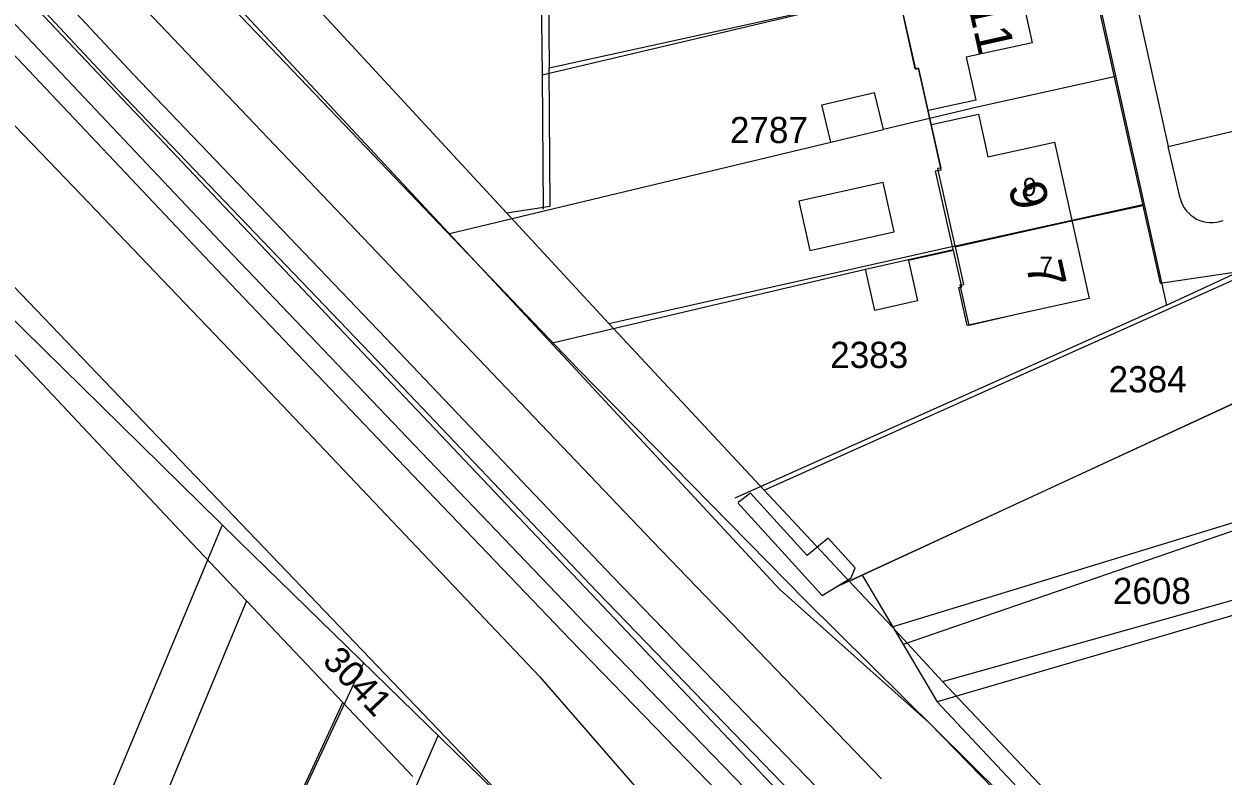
# Model space of a CAD drawing. Extents: x 148816 to 151297, y 399515 to 402500.
# Drawn here: x 149700.3 to 149782.6, y 400062.5 to 400114.1 of the extents above; entities that cross this region are included whole.
import ezdxf

# ---------------------------------------------------------------- set-up
doc = ezdxf.new("R2010")
doc.units = 0
for name, color, linetype in [('B01 Hoofdgebouw  [D] Norm', 7, 'Continuous'), ('B01 Hoofdgebouw  [T] Norm', 7, 'Continuous'), ('B01 hoofgebouw', 7, 'Continuous'), ('B02 Bijgebouw  [D] Norm', 7, 'Continuous'), ('B07 Tussenmuur  [D] Norm', 7, 'Continuous'), ('G01 perceelsgrens', 7, 'Continuous'), ('Q01 Spoorrail  [D] Norm', 7, 'Continuous'), ('Q21 Lichtmast  Gem', 7, 'Continuous'), ('T04 Haag heg  [D] Gem', 7, 'Continuous'), ('T09 Insteek water  [T] Norm', 7, 'Continuous'), ('V00 Kant verharding algemeen  [T] Norm', 7, 'Continuous'), ('V00 Kant verharding algemeen secundair  [T] Gem', 7, 'Continuous'), ('Z01 perceelnummer', 7, 'Continuous'), ('Z02 huisnummer', 7, 'Continuous'), ('Z02 Huisnummer  [Tekst] Norm', 7, 'Continuous')]:
    doc.layers.add(name, color=color, linetype=linetype)

msp = doc.modelspace()

# ---------------------------------------------------------------- linework, layer by layer
at = {"layer": 'B01 Hoofdgebouw  [D] Norm'}
msp.add_lwpolyline([(149768.51, 400094.14), (149765.022, 400093.375), (149764.451, 400095.966), (149764.653, 400096.011), (149764.095, 400098.514), (149761.01, 400097.826), (149761.627, 400095.058), (149758.684, 400094.402), (149758.051, 400097.243), (149764.063, 400098.582), (149762.862, 400103.972), (149763.248, 400104.058), (149762.47, 400107.548), (149761.695, 400111.023), (149761.46, 400110.971), (149760.306, 400116.186)], dxfattribs=at)
at = {"layer": 'B01 Hoofdgebouw  [T] Norm'}
for p, q in [((149767.1, 400123.48), (149769.49, 400112.77)), ((149769.49, 400112.77), (149764.96, 400111.77)), ((149764.96, 400111.77), (149765.61, 400108.84)), ((149765.61, 400108.84), (149762.38, 400108.11)), ((149762.58, 400107.15), (149765.8, 400107.86)), ((149765.8, 400107.86), (149766.45, 400104.93)), ((149766.45, 400104.93), (149771.02, 400105.94)), ((149771.02, 400105.94), (149773.39, 400095.22)), ((149773.39, 400095.22), (149768.51, 400094.14))]:
    msp.add_line(p, q, dxfattribs=at)
at = {"layer": 'B01 hoofgebouw'}
for points in [[(149758.67, 400124.66), (149761.88, 400125.41), (149762.57, 400122.47), (149767.1, 400123.48), (149769.49, 400112.77), (149764.96, 400111.77), (149765.61, 400108.84), (149762.38, 400108.11)], [(149760.28, 400116.3), (149761.47, 400110.96), (149761.69, 400111.01), (149763.21, 400104.17), (149763, 400104.13), (149764.18, 400098.83), (149764.2, 400098.76), (149764.77, 400096.19)], [(149762.58, 400107.15), (149765.8, 400107.86), (149766.45, 400104.93), (149771.02, 400105.94), (149773.39, 400095.22), (149768.51, 400094.14)], [(149760.01, 400099.8), (149759.26, 400103.18), (149753.48, 400101.89), (149754.23, 400098.52), (149760.01, 400099.8)], [(149768.51, 400094.14), (149765.17, 400093.36), (149764.55, 400096.15), (149764.77, 400096.19)]]:
    msp.add_lwpolyline(points, dxfattribs=at)
at = {"layer": 'B02 Bijgebouw  [D] Norm'}
for p, q in [((149755.054, 400108.499), (149758.672, 400109.366)), ((149759.284, 400106.813), (149758.672, 400109.366)), ((149755.666, 400105.946), (149755.054, 400108.499)), ((149755.666, 400105.946), (149759.284, 400106.813))]:
    msp.add_line(p, q, dxfattribs=at)
msp.add_lwpolyline([(149749.288, 400081.199), (149755.085, 400074.842), (149757.063, 400076.063), (149757.341, 400076.748), (149755.485, 400078.774), (149754.04, 400077.58), (149750.15, 400081.86), (149749.313, 400081.225)], dxfattribs=at)
at = {"layer": 'B07 Tussenmuur  [D] Norm'}
msp.add_line((149772.205, 400100.58), (149764.021, 400098.771), dxfattribs=at)
msp.add_line((149772.205, 400100.58), (149764.021, 400098.771), dxfattribs=at)
at = {"layer": 'G01 perceelsgrens'}
for points in [[(149822.773, 400000), (149802.359, 400021.266), (149802.973, 400021.38), (149803.647, 400021.768), (149804.066, 400022.382), (149804.108, 400023.086), (149803.901, 400023.582), (149771.836, 400056.765), (149753.935, 400074.489), (149738.32, 400090.403), (149702.685, 400127.673), (149683.319, 400147.854), (149667.419, 400165.471), (149655.301, 400179.652), (149635.13, 400203.997), (149620.334, 400223.409), (149613.313, 400232.747), (149594.513, 400259.299), (149581.916, 400277.787), (149580.394, 400280.134)], [(149613.445, 400190.703), (149625.528, 400175.935), (149641.08, 400158.255), (149662.056, 400135.214), (149673.187, 400123.845), (149685.532, 400110.728), (149757.374, 400035.759), (149775.44, 400016.556), (149777.217, 400015.47), (149778.728, 400015.654), (149780.172, 400016.29), (149780.869, 400017.096), (149797.331, 400000)], [(149679.19, 400159.78), (149733.42, 400101.1)], [(149735.93, 400119.74), (149736.31, 400116.11), (149736.34, 400111.04)], [(149736.34, 400111.04), (149760.28, 400116.3), (149768.28, 400118.08), (149773.17, 400119.15)], [(149773.17, 400119.15), (149777.07, 400101.61)], [(149733.42, 400101.1), (149736.41, 400101.56), (149736.34, 400111.04)], [(149740.45, 400093.51), (149764.18, 400098.83), (149764.2, 400098.76), (149772.19, 400100.54), (149777.07, 400101.61)], [(149777.07, 400101.61), (149778.27, 400096.28), (149785.04, 400097.27)], [(149733.42, 400101.1), (149740.45, 400093.51)], [(149756.93, 400075.83), (149794.78, 400093.35), (149800.38, 400096.02), (149807.79, 400099.53)], [(149693.448, 400097.989), (149711.03, 400079.28), (149715.586, 400074.465)], [(149751.1, 400082.06), (149785.04, 400097.27)], [(149740.45, 400093.51), (149751.1, 400082.06)], [(149759.87, 400072.69), (149791.81, 400082.46)], [(149751.1, 400082.06), (149756.93, 400075.83)], [(149763.34, 400068.93), (149793.49, 400077.4)], [(149756.93, 400075.83), (149759.87, 400072.69)], [(149715.586, 400074.465), (149695.319, 400025.788), (149696.029, 400025.496)], [(149715.586, 400074.465), (149722.188, 400067.488)], [(149759.87, 400072.69), (149763.34, 400068.93)], [(149763.34, 400068.93), (149806.99, 400022.71)], [(149702.686, 400022.757), (149710.957, 400043.152), (149722.188, 400067.488)], [(149722.188, 400067.488), (149726.988, 400062.416)]]:
    msp.add_lwpolyline(points, dxfattribs=at)
at = {"layer": 'Q01 Spoorrail  [D] Norm'}
for points in [[(149602.773, 400232.605), (149613.172, 400218.234), (149623.51, 400205.029), (149633.572, 400192.679), (149640.736, 400184.202), (149649.274, 400174.333), (149658.828, 400163.6), (149669.757, 400151.525), (149682.033, 400138.183), (149692.735, 400126.739), (149707.834, 400110.585), (149725.145, 400092.507), (149740.727, 400076.124), (149756.767, 400059.531)], [(149601.557, 400231.725), (149611.974, 400217.332), (149622.338, 400204.093), (149632.418, 400191.721), (149639.596, 400183.228), (149648.146, 400173.343), (149657.712, 400162.598), (149668.649, 400150.513), (149680.933, 400137.163), (149691.639, 400125.715), (149706.744, 400109.555), (149724.059, 400091.471), (149739.645, 400075.086), (149755.689, 400058.489)], [(149600.255, 400229.849), (149610.031, 400216.198), (149620.087, 400203.324), (149628.677, 400192.82), (149636.986, 400182.746), (149646.031, 400172.219), (149654.49, 400162.604), (149663.842, 400152.378), (149673.655, 400141.617), (149683.64, 400130.885), (149699.757, 400113.971), (149714.197, 400098.701), (149727.06, 400085.206), (149738.879, 400072.85), (149754.11, 400057.131)], [(149599.035, 400228.975), (149608.829, 400215.3), (149618.915, 400202.388), (149627.517, 400191.868), (149635.838, 400181.78), (149644.899, 400171.235), (149653.374, 400161.602), (149662.734, 400151.366), (149672.551, 400140.601), (149682.548, 400129.857), (149698.669, 400112.939), (149713.109, 400097.669), (149725.976, 400084.17), (149737.799, 400071.81), (149753.032, 400056.087)]]:
    msp.add_lwpolyline(points, dxfattribs=at)
at = {"layer": 'Q21 Lichtmast  Gem'}
msp.add_lwpolyline([(150470.017, 401545.896), (150556.482, 401148.679), (150587.331, 401006.961), (150639.146, 400861.228), (150791.995, 400651.605), (150911.823, 400487.271), (150967.929, 400385.834), (150992.884, 400314.712), (150864.365, 400354.64), (150785.757, 400358.383), (150705.901, 400348.401), (150564.281, 400314.712), (150489.416, 400271.041), (150319.721, 400151.257), (150222.396, 400100.099), (150103.263, 400037.477), (150071.606, 400097.702), (150036.481, 400058.923), (149995.306, 400040.207), (149954.13, 400021.49), (149930.422, 400026.481), (149891.118, 400015.252), (149831.226, 399977.819), (149652.797, 400166.23)], dxfattribs=at)
at = {"layer": 'T04 Haag heg  [D] Gem'}
for p, q in [((149735.865, 400110.573), (149760.273, 400116.335)), ((149775.234, 400110.46), (149765.705, 400108.35)), ((149729.513, 400099.682), (149755.666, 400105.946)), ((149777.177, 400101.681), (149772.205, 400100.58)), ((149736.58, 400092.186), (149758.051, 400097.243)), ((149778.71, 400094.76), (149749.085, 400081.528)), ((149794.892, 400093.376), (149756.175, 400075.478)), ((149790.959, 400081.926), (149760.631, 400071.489)), ((149713.887, 400079.62), (149692.227, 400027.674)), ((149795.307, 400076.988), (149762.964, 400067.553)), ((149757.818, 400076.237), (149762.965, 400067.551)), ((149723.62, 400070.23), (149712.08, 400045.539)), ((149762.965, 400067.551), (149789.685, 400039.087)), ((149728.724, 400065.253), (149719.1, 400043.106))]:
    msp.add_line(p, q, dxfattribs=at)
for points in [[(149729.619, 400173.081), (149732.137, 400156.284), (149732.555, 400146.887), (149733.61, 400138.24), (149734.59, 400129.06), (149735.747, 400119.982), (149735.865, 400110.573), (149735.931, 400101.341)], [(149765.705, 400108.35), (149759.284, 400106.812)]]:
    msp.add_lwpolyline(points, dxfattribs=at)
at = {"layer": 'T09 Insteek water  [T] Norm'}
msp.add_line((149804.98, 400022.54), (149762.42, 400066.1), dxfattribs=at)
for points in [[(149595.45, 400226.91), (149606.108, 400213.867), (149614.908, 400202.569), (149625.361, 400189.17), (149632.608, 400180.888), (149642.855, 400169.085), (149649.975, 400160.575), (149656.46, 400153.053), (149666.35, 400142.036), (149675.986, 400131.831), (149687.604, 400119.65), (149703.748, 400102.861), (149715.926, 400090.123), (149735.68, 400069.282), (149749.55, 400053.34)], [(149586.29, 400226.01), (149598.251, 400207.59), (149610.819, 400189.501), (149624.146, 400171.921), (149635.743, 400157.864), (149636.326, 400158.27), (149645.962, 400147.532), (149654.809, 400138.137), (149661.597, 400131.148), (149665.894, 400126.742), (149671.766, 400120.969), (149678.578, 400114.36), (149687.755, 400105.371), (149696.22, 400097.066), (149715.082, 400078.557), (149734.503, 400059.617), (149747.9, 400047.12)], [(149759.14, 400062.27), (149743.43, 400078.577), (149731.023, 400091.593), (149707.761, 400116.005), (149687.677, 400137.049), (149684.016, 400140.898), (149668.938, 400157.816), (149658.308, 400170.708), (149646.484, 400184.816), (149642.109, 400190.211), (149623.396, 400211.08), (149621.285, 400213.968), (149621.131, 400214.728), (149621.459, 400215.642), (149623.031, 400216.963), (149624.197, 400217.371), (149625.315, 400216.586)], [(149625.315, 400216.586), (149645.122, 400194.807), (149669.156, 400164.335), (149677.012, 400155.8), (149687.461, 400144.86), (149715.911, 400114.243), (149737.292, 400091.299), (149752.14, 400075.269), (149762.42, 400066.1)]]:
    msp.add_lwpolyline(points, dxfattribs=at)
at = {"layer": 'V00 Kant verharding algemeen  [T] Norm'}
for p, q in [((149755.228, 400200.624), (149778.71, 400094.76)), ((149758.52, 400197.35), (149778.81, 400105.66)), ((149779.644, 400102.095), (149778.81, 400105.66)), ((149778.71, 400094.76), (149783.29, 400096.89))]:
    msp.add_line(p, q, dxfattribs=at)
msp.add_arc((149781.781, 400102.633), 2.204, 194.13868, 291.21045, dxfattribs=at)
at = {"layer": 'V00 Kant verharding algemeen secundair  [T] Gem'}
msp.add_line((149778.81, 400105.66), (149802.22, 400111.14), dxfattribs=at)

# ---------------------------------------------------------------- texts
at = {"layer": 'Z01 perceelnummer'}
for s, p in [('2787', (149748.747, 400105.882)), ('2383', (149755.627, 400090.45)), ('2384', (149774.726, 400088.779)), ('2608', (149775.018, 400074.256))]:
    msp.add_text(s, height=1.8, dxfattribs=at).set_placement(p)
msp.add_text('3041', height=1.8, rotation=313.66023, dxfattribs=at).set_placement((149720.722, 400070.279))
at = {"layer": 'Z02 huisnummer'}
for s, rotation, p in [('11', 282.59095, (149765.052, 400115.438)), ('9', 282.47907, (149767.839, 400102.956)), ('7', 282.47907, (149769.035, 400097.545))]:
    msp.add_text(s, height=2.5, rotation=rotation, dxfattribs=at).set_placement(p)
at = {"layer": 'Z02 Huisnummer  [Tekst] Norm'}
for s, p in [('9', (149768.851, 400102.253)), ('7', (149769.973, 400096.844))]:
    msp.add_text(s, height=1.25, dxfattribs=at).set_placement(p)

doc.saveas('drawing.dxf')
